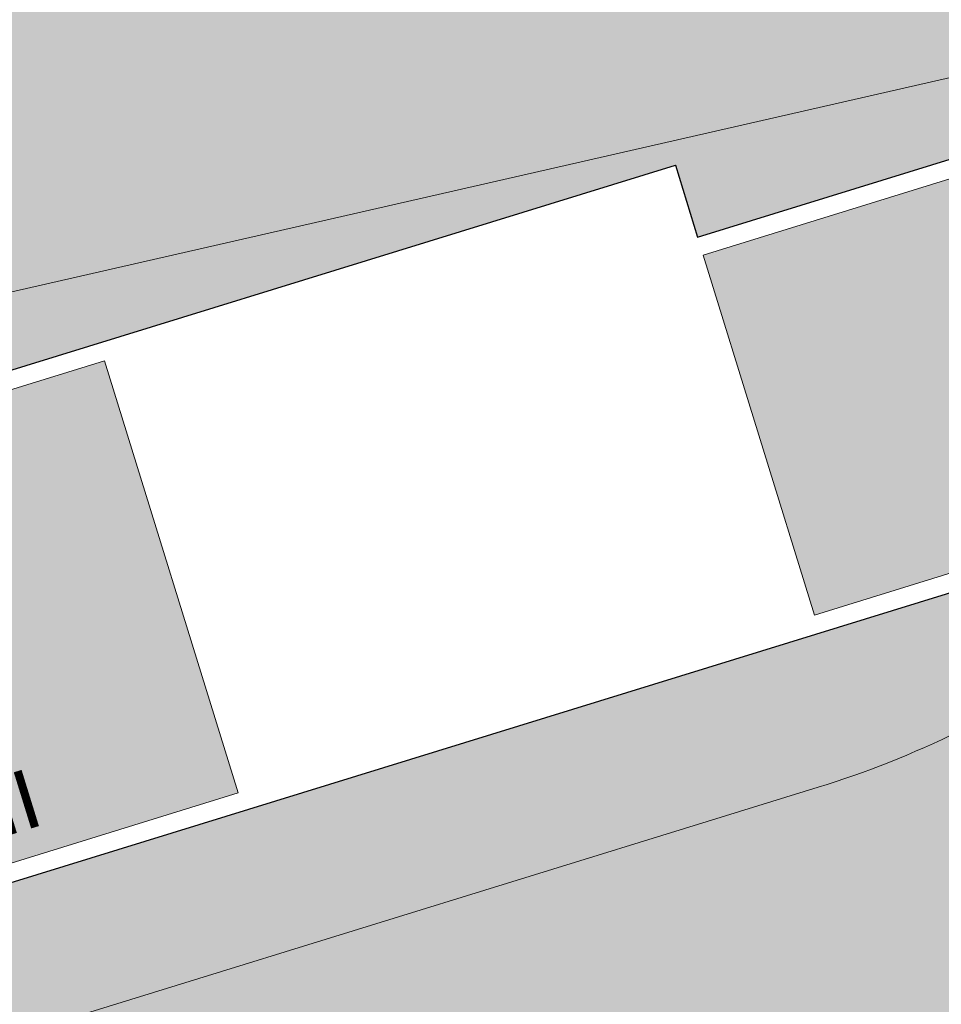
# Model space of a CAD drawing. Header units: metres. Extents: x -862 to 1262, y -354 to 644.
# Tile 263 of 315: x 182 to 206, y 10 to 37. Entities that reach past the tile are written whole.
import ezdxf

# ---------------------------------------------------------------- set-up
doc = ezdxf.new("R2010")
doc.units = ezdxf.units.M
doc.header["$LTSCALE"] = 0.5
doc.set_wipeout_variables(frame=1)
doc.layers.add('BPR_Verkehr_220520', color=7, linetype='Continuous')
doc.layers.add('DZH_Baufelder Ost_220610', color=7, linetype='Continuous')
doc.styles.add('Calibri Light', font='calibril.ttf')

# ---------------------------------------------------------------- blocks, each defined once
blk = doc.blocks.new('Slab (2D)-9')
at = {"color": 255, "linetype": 'Continuous', "lineweight": 9, "transparency": 33554687}
blk.add_wipeout([(199.58224599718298, -105.15345769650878), (216.7806166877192, -99.84157991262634), (217.37082533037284, -101.7525099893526), (225.01454563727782, -99.3916754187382), (228.26069317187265, -109.90179084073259), (203.41860217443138, -117.5745031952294)], dxfattribs=at)
at = {"color": 8, "linetype": 'Continuous', "lineweight": 9, "true_color": 0x777777, "transparency": 33554687, "flags": 128}
blk.add_lwpolyline([(199.582245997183, -105.1534576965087), (216.7806166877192, -99.8415799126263), (217.3708253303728, -101.7525099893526), (225.0145456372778, -99.39167541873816), (228.2606931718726, -109.9017908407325), (203.4186021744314, -117.5745031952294)], close=True, dxfattribs=at)
blk = doc.blocks.new('Slab (2D)-10')
at = {"color": 255, "linetype": 'Continuous', "lineweight": 9, "transparency": 33554687}
blk.add_wipeout([(193.8494557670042, -106.92408362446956), (216.78061668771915, -99.84157991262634), (217.3708253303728, -101.7525099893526), (225.0145456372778, -99.3916754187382), (228.26069317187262, -109.90179084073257), (197.6858119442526, -119.3451291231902), (194.4396644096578, -108.83501370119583)], dxfattribs=at)
at = {"color": 8, "linetype": 'Continuous', "lineweight": 9, "true_color": 0x777777, "transparency": 33554687, "flags": 128}
blk.add_lwpolyline([(193.8494557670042, -106.9240836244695), (216.7806166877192, -99.8415799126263), (217.3708253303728, -101.7525099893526), (225.0145456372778, -99.39167541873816), (228.2606931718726, -109.9017908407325), (197.6858119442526, -119.3451291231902), (194.4396644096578, -108.8350137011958)], close=True, dxfattribs=at)
at = {"color": 255, "linetype": 'Continuous', "lineweight": 9, "transparency": 33554687}
blk.add_wipeout([(193.8494557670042, -106.92408362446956), (216.78061668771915, -99.84157991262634), (217.3708253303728, -101.7525099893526), (225.0145456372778, -99.3916754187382), (228.26069317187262, -109.90179084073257), (197.6858119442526, -119.3451291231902), (194.4396644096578, -108.83501370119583)], dxfattribs=at)
at = {"color": 8, "linetype": 'Continuous', "lineweight": 9, "true_color": 0x777777, "transparency": 33554687, "flags": 128}
blk.add_lwpolyline([(193.8494557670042, -106.9240836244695), (216.7806166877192, -99.8415799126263), (217.3708253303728, -101.7525099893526), (225.0145456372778, -99.39167541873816), (228.2606931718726, -109.9017908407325), (197.6858119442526, -119.3451291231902), (194.4396644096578, -108.8350137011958)], close=True, dxfattribs=at)
blk = doc.blocks.new('Group-4')
at = {"color": 8, "true_color": 0x777777, "transparency": 33554687}
blk.add_blockref('Slab (2D)-9', (0, 0), dxfattribs=at)
blk.add_blockref('Slab (2D)-10', (0, 0), dxfattribs=at)
at = {"color": 255, "linetype": 'Continuous', "lineweight": 25, "transparency": 33554687}
blk.add_wipeout([(193.8494557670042, -106.92408362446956), (216.78061668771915, -99.84157991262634), (217.3708253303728, -101.7525099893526), (225.0145456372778, -99.3916754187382), (228.26069317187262, -109.90179084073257), (197.6858119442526, -119.3451291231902), (194.4396644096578, -108.83501370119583), (194.4396644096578, -108.83501370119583)], dxfattribs=at)
at = {"linetype": 'Continuous', "lineweight": 0, "true_color": 0xfbf8f0, "transparency": 33554661}
for points in [[(224.6843652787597, -100.0169600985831), (227.6354084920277, -109.5716104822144), (220.4694207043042, -111.7848928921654), (217.5183774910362, -102.2302425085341)], [(201.6407282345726, -105.0409815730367), (205.1819800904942, -116.5065620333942), (198.0159923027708, -118.7198444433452), (194.4747404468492, -107.2542639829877)]]:
    blk.add_hatch(color=7, dxfattribs=at).paths.add_polyline_path(points)
at = {"color": 7, "linetype": 'Continuous', "lineweight": 25, "transparency": 33554687, "flags": 128}
blk.add_lwpolyline([(193.8494557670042, -106.9240836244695), (216.7806166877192, -99.8415799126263), (217.3708253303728, -101.7525099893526), (225.0145456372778, -99.39167541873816), (228.2606931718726, -109.9017908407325), (197.6858119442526, -119.3451291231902), (194.4396644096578, -108.8350137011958), (194.4396644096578, -108.8350137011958)], close=True, dxfattribs=at)
at = {"color": 9, "linetype": 'Continuous', "lineweight": 9, "transparency": 33554661, "flags": 128}
for points in [[(224.6843652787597, -100.0169600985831), (227.6354084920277, -109.5716104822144), (220.4694207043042, -111.7848928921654), (217.5183774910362, -102.2302425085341)], [(201.6407282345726, -105.0409815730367), (205.1819800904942, -116.5065620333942), (198.0159923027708, -118.7198444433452), (194.4747404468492, -107.2542639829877)]]:
    blk.add_lwpolyline(points, close=True, dxfattribs=at)
at = {"color": 7, "transparency": 33554687, "insert": (198.9795518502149, -116.8523239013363), "char_height": 1.559479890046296, "width": 3, "attachment_point": 5, "rotation": 17.163793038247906, "line_spacing_factor": 1.163780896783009, "style": 'Calibri Light'}
blk.add_mtext('III', dxfattribs=at)

msp = doc.modelspace()

# ---------------------------------------------------------------- hatches: boundary and pattern name
at = {"layer": 'DZH_Baufelder Ost_220610', "linetype": 'Continuous', "lineweight": 0, "true_color": 0xfff9e0, "transparency": 33554687}
h = msp.add_hatch(color=7, dxfattribs=at)
h.paths.add_polyline_path([(121.0956674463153, 15.58191771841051), (210.4425111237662, 35.99982567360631), (208.8841612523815, 42.81778668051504), (184.0850216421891, 37.14889204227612), (176.1761310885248, 71.75745277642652), (173.2512112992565, 71.08891735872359), (177.6858729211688, 51.68675976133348), (116.0590799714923, 37.6010081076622)])
h.paths.add_polyline_path([(169.5810136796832, 28.71421663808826), (122.5927569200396, 17.97432764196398), (118.4520743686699, 36.09386261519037), (118.4507506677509, 36.09608415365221), (165.4351292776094, 46.83062343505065)])
at = {"layer": 'DZH_Baufelder Ost_220610', "linetype": 'Continuous', "lineweight": 0, "true_color": 0xdce9e4, "transparency": 33554687}
h = msp.add_hatch(color=254, dxfattribs=at)
edge = h.paths.add_edge_path()
edge.add_arc((196.6882312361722, 26.61326644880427), 15.49999998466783, 357.5495836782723, 372.8746723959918)
edge.add_line((211.7985579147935, 30.06696406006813), (210.4425111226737, 35.99982567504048))
edge.add_line((210.4425111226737, 35.99982567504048), (175.3106024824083, 27.97133751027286))
edge.add_line((175.3106024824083, 27.97133751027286), (181.0179571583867, 9.492523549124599))
edge.add_line((181.0179571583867, 9.492523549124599), (199.8071084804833, 15.29572882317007))
edge.add_line((199.8071084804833, 15.29572882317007), (202.7532836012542, 16.20568259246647))
edge.add_line((202.7532836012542, 16.20568259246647), (202.9898537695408, 16.28001154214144))
edge.add_line((202.9898537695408, 16.28001154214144), (203.2256899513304, 16.35663748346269))
edge.add_line((203.2256899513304, 16.35663748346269), (203.4607698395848, 16.43555316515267))
edge.add_line((203.4607698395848, 16.43555316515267), (203.6950712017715, 16.51675112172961))
edge.add_line((203.6950712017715, 16.51675112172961), (203.9285718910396, 16.60022367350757))
edge.add_line((203.9285718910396, 16.60022367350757), (204.161249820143, 16.68596293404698))
edge.add_line((204.161249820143, 16.68596293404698), (204.3930829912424, 16.77396078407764))
edge.add_line((204.3930829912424, 16.77396078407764), (204.6240501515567, 16.86420717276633))
edge.add_line((204.6240501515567, 16.86420717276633), (204.6242545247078, 16.8635454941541))
edge.add_arc((195.3781939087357, 40.17000128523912), 25.07350231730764, 291.639055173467, 301.0349913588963)
edge.add_arc((201.6966632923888, 26.86770879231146), 10.51745918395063, 308.9272094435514, 354.2784296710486)
edge.add_line((212.1617256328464, 25.81917748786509), (212.1678451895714, 25.8185643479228))
edge.add_arc((196.6882859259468, 26.61326363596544), 15.49994522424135, 357.0610936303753, 357.5495854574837)
edge.add_line((212.1740579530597, 25.95056711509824), (212.1740579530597, 25.95056710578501))

# ---------------------------------------------------------------- linework, layer by layer
at = {"layer": 'DZH_Baufelder Ost_220610', "color": 255, "linetype": 'Continuous', "lineweight": 18, "transparency": 33554687, "elevation": -12285434.42021632, "flags": 128}
msp.add_lwpolyline([(212.1740579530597, 25.95056710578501, 0.06696815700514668), (211.7985579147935, 30.06696406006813), (210.4425111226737, 35.99982567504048), (175.3106024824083, 27.97133751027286), (181.0179571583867, 9.492523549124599), (199.8071084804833, 15.29572882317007), (202.7532836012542, 16.20568259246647), (202.9898537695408, 16.28001154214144), (203.2256899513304, 16.35663748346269), (203.4607698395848, 16.43555316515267), (203.6950712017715, 16.51675112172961), (203.9285718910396, 16.60022367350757), (204.161249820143, 16.68596293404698), (204.3930829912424, 16.77396078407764), (204.6240501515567, 16.86420717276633), (204.6242545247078, 16.8635454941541, 0.04102049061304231), (208.3051254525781, 18.68570564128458, 0.2005059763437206), (212.1617256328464, 25.81917748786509), (212.1678451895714, 25.8185643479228, 0.002131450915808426), (212.1740579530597, 25.95056711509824)], format="xyb", close=True, dxfattribs=at)
at = {"layer": 'DZH_Baufelder Ost_220610', "color": 252, "linetype": 'Continuous', "true_color": 0x8ea381, "transparency": 33554687}
for points in [[(116.8096615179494, 13.986973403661), (116.6759929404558, 14.57189451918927), (209.9912860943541, 35.28122125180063), (210.4425156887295, 35.99980570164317)], [(116.6759929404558, 14.57189451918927), (116.8096615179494, 13.986973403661), (210.4425156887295, 35.99980570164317), (209.9912860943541, 35.28122125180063)], [(201.1027143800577, 16.32385530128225), (201.2797715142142, 15.75057459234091), (104.6429030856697, -13.46765430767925), (104.8199602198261, -14.04093501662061)], [(201.2797715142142, 15.75057459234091), (201.1027143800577, 16.32385530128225), (104.8199602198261, -14.04093501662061), (104.6429030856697, -13.46765430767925)]]:
    msp.add_solid(points, dxfattribs=at)

# ---------------------------------------------------------------- next in the draw order: block references
at = {"layer": 'DZH_Baufelder Ost_220610', "color": 7, "transparency": 33554687}
msp.add_blockref('Group-4', (-17.81744829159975, 132.5597140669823), dxfattribs=at)

# ---------------------------------------------------------------- next in the draw order: hatches: boundary and pattern name
at = {"layer": 'BPR_Verkehr_220520', "linetype": 'Continuous', "lineweight": 0, "true_color": 0xe4e6e5, "transparency": 33554687}
h = msp.add_hatch(color=254, dxfattribs=at)
h.paths.add_polyline_path([(129.8888413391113, 352.2296692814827), (123.0704366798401, 350.6455571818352), (123.2401628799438, 349.9150142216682), (123.3928459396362, 348.746070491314), (123.3140201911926, 347.5698357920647), (123.0067285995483, 346.4317174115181), (122.4828338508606, 345.3756511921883), (121.7625603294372, 344.4424054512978), (120.873713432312, 343.6680071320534), (119.8506061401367, 343.0823510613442), (118.7327344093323, 342.7080458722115), (117.7787714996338, 342.490002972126), (119.2540749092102, 336.1399374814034), (119.2544059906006, 336.1400144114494), (120.3667862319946, 336.1977263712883), (121.4706654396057, 336.048826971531), (122.5279990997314, 335.698447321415), (123.5023467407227, 335.1586631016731), (124.3601280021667, 334.4480776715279), (125.0717798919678, 333.5911809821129), (125.6127757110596, 332.6175055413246), (125.9644703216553, 331.5606085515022), (129.3816463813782, 316.8522497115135), (129.4180068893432, 316.6849518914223), (129.449579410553, 316.5166847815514), (129.4763382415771, 316.3475853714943), (129.4982616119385, 316.1777913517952), (129.5153316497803, 316.0074409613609), (129.5275344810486, 315.8366728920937), (129.5348601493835, 315.6656261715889), (129.5373027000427, 315.4944400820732), (129.4525672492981, 314.48962896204), (129.2007542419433, 313.5131988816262), (128.7889761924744, 312.5927292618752), (128.2288638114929, 311.7542189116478), (127.5362375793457, 311.0213516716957), (126.7306608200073, 310.4148275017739), (125.834887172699, 309.9517777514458), (124.8742179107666, 309.6452813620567), (122.9621114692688, 309.2082400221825), (124.0316436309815, 304.5289130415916), (128.9268768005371, 305.6477938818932), (130.0910009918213, 305.7961429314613), (131.2617345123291, 305.715059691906), (132.3942915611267, 305.4076414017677), (133.4453457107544, 304.8856484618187), (134.3746884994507, 304.1690499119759), (135.1467675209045, 303.285259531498), (135.7320466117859, 302.2680870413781), (136.1081356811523, 301.1564448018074), (150.2133815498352, 240.4440279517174), (150.6787100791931, 238.8675387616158), (151.3256066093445, 237.3564551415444), (152.1451537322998, 235.9316073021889), (153.1260540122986, 234.6126366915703), (154.2547858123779, 233.4177252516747), (155.5157896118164, 232.3633447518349), (156.891682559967, 231.464029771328), (158.3634980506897, 230.7321773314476), (161.1437905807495, 229.5478214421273), (163.0431011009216, 228.6028701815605), (164.8180471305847, 227.4410268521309), (166.4439749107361, 226.0784292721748), (167.8983005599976, 224.534003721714), (169.1608236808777, 222.82920206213), (170.2140080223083, 220.9877037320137), (171.0432250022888, 219.0350868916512), (171.6369569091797, 216.9984731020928), (177.4751859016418, 191.4555459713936), (177.4771743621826, 191.4560004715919), (182.8227137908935, 168.0594928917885), (182.9711430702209, 166.8926901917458), (182.8890884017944, 165.7193501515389), (182.5797031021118, 164.5845635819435), (182.0548766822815, 163.5319397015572), (181.3347779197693, 162.6019302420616), (180.4470798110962, 161.8302749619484), (179.4258960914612, 161.2466281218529), (178.3104702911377, 160.8734189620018), (176.8481806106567, 160.5391901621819), (177.9177127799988, 155.859863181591), (181.817151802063, 156.7511399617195), (182.9839551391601, 156.8995656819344), (184.157294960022, 156.8175119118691), (185.2920814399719, 156.5081273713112), (186.3447053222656, 155.9833015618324), (187.2747147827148, 155.263203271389), (188.0463700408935, 154.3755055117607), (188.6300167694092, 153.3543220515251), (189.003225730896, 152.2388964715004), (203.0853994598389, 90.62775801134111), (203.2338287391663, 89.46095529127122), (203.1517740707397, 88.28761526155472), (202.8423887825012, 87.1528286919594), (202.3175623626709, 86.1002048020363), (201.5974636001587, 85.17019535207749), (200.7097654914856, 84.39854006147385), (199.6885817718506, 83.81489322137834), (198.573155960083, 83.44168406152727), (193.6988569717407, 82.32758803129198), (194.7683891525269, 77.64826106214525), (197.2055387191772, 78.20530909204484), (198.3723420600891, 78.35373480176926), (199.545681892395, 78.27168103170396), (200.680468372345, 77.96229649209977), (201.7330922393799, 77.43747068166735), (202.6631017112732, 76.7173723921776), (203.4347569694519, 75.82967463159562), (204.0184037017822, 74.80849117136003), (204.3916126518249, 73.69306559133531), (214.235707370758, 30.62401208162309), (214.3600032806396, 30.03503026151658), (214.4645357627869, 29.44222167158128), (214.5491878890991, 28.84624930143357), (214.6138650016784, 28.24777964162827), (214.6584947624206, 27.64748201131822), (214.6830272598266, 27.0460277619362), (214.6874350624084, 26.44408954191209), (214.6717145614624, 25.8423404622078), (214.6709995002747, 25.82583733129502), (214.6702693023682, 25.80933486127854), (214.6695239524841, 25.79283307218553), (214.6687634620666, 25.77633197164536), (214.6679878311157, 25.75983158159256), (214.6671970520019, 25.74333190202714), (214.6663911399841, 25.72683296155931), (214.6655701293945, 25.71033476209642), (214.6641862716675, 25.71042465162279), (214.5511089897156, 24.75801415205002), (214.3373227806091, 23.82304481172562), (214.0252554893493, 22.91613454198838), (213.6184510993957, 22.04758264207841), (213.121529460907, 21.227252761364), (212.5401338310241, 20.46446095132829), (211.880866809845, 19.76786981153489), (211.1512170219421, 19.1453879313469), (210.666692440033, 18.78328665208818), (210.1741777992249, 18.43213037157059), (209.6739202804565, 18.09209533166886), (209.1661709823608, 17.76335219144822), (208.6511847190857, 17.4460659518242), (208.1292199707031, 17.1403958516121), (207.6005387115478, 16.8464953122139), (207.0654062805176, 16.56451183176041), (206.8128348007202, 16.43668282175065), (206.5589370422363, 16.31150885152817), (206.3037408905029, 16.18900368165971), (206.0472743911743, 16.06918076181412), (205.7895657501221, 15.9520532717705), (205.5306432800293, 15.83763409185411), (205.2705354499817, 15.72593578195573), (205.0092708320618, 15.61697063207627), (206.5649884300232, 10.57999330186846), (209.1447440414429, 11.37677497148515), (234.1796132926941, 19.10902869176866), (233.4162477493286, 21.5948745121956), (232.8557515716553, 23.40989007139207), (232.8586126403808, 23.41077374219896), (226.3927241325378, 21.41372354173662), (225.7248805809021, 21.26856367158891), (225.0420743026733, 21.23920986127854), (224.3642375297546, 21.3265218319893), (223.7111583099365, 21.5279506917), (223.1019019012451, 21.83761614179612), (222.5542542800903, 22.24647816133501), (222.0842028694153, 22.74260086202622), (221.7054698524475, 23.31150099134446), (221.6337914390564, 23.46510921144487), (221.5664807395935, 23.62068090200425), (221.5035916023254, 23.77809195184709), (221.4451742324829, 23.93721672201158), (221.3912752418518, 24.09792820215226), (221.3419376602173, 24.26009813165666), (221.2972008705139, 24.42359706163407), (221.2571005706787, 24.58829450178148), (209.7756234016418, 74.82108522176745), (209.6271941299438, 75.98788792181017), (209.709248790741, 77.16122796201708), (210.0186340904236, 78.2960145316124), (210.5434605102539, 79.34863841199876), (211.2635592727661, 80.27864787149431), (212.1512573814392, 81.05030316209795), (213.1724411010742, 81.63394999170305), (214.2878669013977, 82.00715916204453), (219.1621658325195, 83.121255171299), (218.716527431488, 85.07097474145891), (218.6162587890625, 85.50966164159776), (218.1371975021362, 87.60561018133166), (215.7000479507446, 87.04856216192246), (214.5332446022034, 86.90013645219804), (213.3599047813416, 86.98219022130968), (212.2251183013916, 87.29157476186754), (211.1724944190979, 87.81640057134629), (210.2424849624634, 88.53649886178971), (209.4708297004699, 89.42419662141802), (208.8871829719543, 90.44538008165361), (208.5139740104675, 91.56080566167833), (194.2981088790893, 153.756860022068), (194.149679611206, 154.9236627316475), (194.2317342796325, 156.097002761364), (194.5411195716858, 157.231789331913), (195.0659459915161, 158.2844132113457), (195.7860447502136, 159.2144226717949), (196.6737428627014, 159.9860779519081), (197.6949265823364, 160.5697247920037), (198.8103523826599, 160.9429339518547), (201.2475018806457, 161.4999819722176), (200.8018634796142, 163.4497015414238), (200.2225335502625, 165.9843369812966), (195.3482346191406, 164.8702409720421), (194.1814312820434, 164.7218152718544), (193.0080914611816, 164.8038690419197), (191.8733049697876, 165.1132535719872), (190.8206811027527, 165.6380793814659), (189.8906716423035, 166.3581776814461), (189.1190163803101, 167.2458754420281), (188.5353696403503, 168.2670588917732), (188.1621606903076, 169.3824844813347), (175.8888229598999, 223.0797567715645), (175.3726903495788, 224.9397544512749), (174.6879509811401, 226.7445027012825), (173.8403901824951, 228.4787532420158), (172.8371689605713, 230.1278534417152), (171.6867635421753, 231.6778700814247), (170.3988936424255, 233.1157071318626), (168.9844404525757, 234.4292163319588), (167.4553587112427, 235.6073056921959), (167.0044373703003, 235.9141455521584), (166.5456994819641, 236.2091714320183), (166.079454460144, 236.4921843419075), (165.6060168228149, 236.76299336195), (165.1257059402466, 237.0214158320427), (164.638845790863, 237.2672774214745), (164.1457648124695, 237.5004122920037), (163.6467955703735, 237.7206631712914), (163.1823596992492, 237.918504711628), (161.5002848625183, 238.754907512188), (159.9278357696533, 239.7826960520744), (158.4866885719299, 240.9877023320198), (157.1967093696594, 242.3533154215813), (156.075680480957, 243.8607104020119), (155.1390552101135, 245.4891079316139), (154.3997448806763, 247.2160606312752), (153.8679408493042, 249.0177625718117), (141.4654507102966, 302.4011036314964), (141.4654543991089, 302.4011044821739)])
h.paths.add_polyline_path([(130.0722898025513, 333.5218796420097), (130.2678940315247, 333.5089030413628), (130.4572081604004, 333.4580152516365), (130.6329569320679, 333.3711718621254), (130.7883864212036, 333.2517102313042), (130.9175235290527, 333.1042212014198), (131.0154055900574, 332.9343727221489), (131.0782710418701, 332.748691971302), (134.2731903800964, 318.9969802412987), (134.4393483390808, 318.2817958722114), (134.4647813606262, 318.087418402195), (134.4518045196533, 317.891814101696), (134.4009165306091, 317.7024999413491), (134.314072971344, 317.5267511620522), (134.19461120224, 317.3713216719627), (134.0471220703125, 317.2421845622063), (133.8772735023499, 317.1443024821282), (133.6915926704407, 317.0814369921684), (133.4972150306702, 317.0560049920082), (133.3016108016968, 317.0689815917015), (133.112296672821, 317.1198693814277), (132.9365479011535, 317.2067127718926), (132.7811184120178, 317.3261744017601), (132.651981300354, 317.4736634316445), (132.5540992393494, 317.643511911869), (132.4912337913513, 317.8291926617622), (129.1301564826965, 332.2960887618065), (129.1047234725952, 332.4904662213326), (129.117700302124, 332.6860705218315), (129.1685883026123, 332.8753846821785), (129.2554318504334, 333.0511334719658), (129.3748936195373, 333.2065629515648), (129.5223827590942, 333.3357000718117), (129.6922313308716, 333.4335821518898), (129.8779121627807, 333.4964476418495)])
at = {"layer": 'BPR_Verkehr_220520', "linetype": 'Continuous', "lineweight": 0, "true_color": 0xece5cf, "transparency": 33554687}
h = msp.add_hatch(color=254, dxfattribs=at)
edge = h.paths.add_edge_path()
edge.add_line((194.7683891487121, 77.64826106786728), (194.2809592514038, 77.5368514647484))
edge.add_line((194.2809592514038, 77.5368514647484), (194.7683892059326, 77.64826108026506))
edge.add_line((194.7683892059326, 77.64826108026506), (195.1248999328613, 76.08848542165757))
edge.add_line((195.1248999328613, 76.08848542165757), (196.5871896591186, 76.42271423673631))
edge.add_arc((197.5898760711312, 72.03584519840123), 4.500000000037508, 12.87467249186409, 102.87467249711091, ccw=False)
edge.add_line((201.9767451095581, 73.03853161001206), (211.7985579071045, 30.06696407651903))
edge.add_line((211.7985579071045, 30.06696407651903), (211.7985579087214, 30.06696406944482))
edge.add_arc((196.6882312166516, 26.61326643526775), 15.50000000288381, -2.4504161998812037, 12.874672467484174, ccw=False)
edge.add_line((212.1740579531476, 25.95056712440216), (212.1740579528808, 25.95056711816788))
edge.add_arc((196.6882858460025, 26.61326375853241), 15.4999453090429, 357.06109318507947, 357.5495850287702, ccw=False)
edge.add_line((212.1678451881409, 25.81856434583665), (212.1617256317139, 25.81917748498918))
edge.add_arc((201.6966632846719, 26.86770878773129), 10.51745919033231, 308.9272095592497, 354.2784296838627, ccw=False)
edge.add_line((208.305125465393, 18.6857056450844), (208.3051254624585, 18.68570564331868))
edge.add_arc((195.3781939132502, 40.17000132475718), 25.07350235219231, 291.6390551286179, 301.03499132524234, ccw=False)
edge.add_line((204.6242545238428, 16.86354549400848), (204.6242545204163, 16.8635454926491))
edge.add_line((204.6242545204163, 16.8635454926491), (205.0092708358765, 15.61697063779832))
edge.add_line((205.0092708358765, 15.61697063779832), (205.0092708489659, 15.6169706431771))
edge.add_arc((194.7469062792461, 40.59063422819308), 26.99999998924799, 292.3391074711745, 297.1447941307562)
edge.add_line((207.0654062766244, 16.56451183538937), (207.065406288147, 16.56451184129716))
edge.add_arc((194.7469062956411, 40.59063422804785), 26.99999998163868, 297.1447941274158, 307.4137930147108)
edge.add_line((211.1512170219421, 19.14538793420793), (211.1512170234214, 19.14538793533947))
edge.add_arc((205.6831134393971, 26.29380336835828), 9.000000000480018, 307.4137930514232, 356.2834900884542)
edge.add_line((214.6641862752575, 25.71042465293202), (214.6641862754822, 25.71042465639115))
edge.add_arc((205.6831397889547, 26.29380167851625), 8.999973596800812, 356.2834899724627, 357.1246748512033)
edge.add_line((214.6717828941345, 25.84233753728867), (214.6717145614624, 25.84234046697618))
edge.add_line((214.6717145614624, 25.84234046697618), (214.6717145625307, 25.84234049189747))
edge.add_arc((196.6882312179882, 26.61326643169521), 18.0000000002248, 357.5453156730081, 372.8746724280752)
edge.add_line((214.2357073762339, 30.62401205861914), (214.235707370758, 30.62401208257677))
edge.add_line((214.235707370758, 30.62401208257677), (204.3916125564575, 73.69306557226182))
edge.add_arc((198.5424538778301, 72.35615041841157), 5.99999994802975, 12.87467200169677, 102.8746720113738)
edge.add_line((197.2055387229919, 78.20530909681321), (194.7683891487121, 77.64826106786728))
h = msp.add_hatch(color=254, dxfattribs=at)
h.paths.add_polyline_path([(354.6312050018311, 56.31163035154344), (337.8042767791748, 51.11447605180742), (338.3944854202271, 49.20354598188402), (336.4835553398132, 48.61333734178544), (335.8933467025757, 50.52426742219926), (323.4722351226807, 46.68789082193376), (324.0624437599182, 44.77696074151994), (322.1515136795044, 44.18675210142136), (321.5613050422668, 46.09768218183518), (309.140325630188, 42.26134641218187), (309.7305342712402, 40.35041634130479), (307.8196041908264, 39.76020770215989), (307.2293955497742, 41.67113778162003), (294.8083500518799, 37.83478159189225), (295.3985587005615, 35.92385152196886), (293.4876286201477, 35.33364288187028), (292.8974199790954, 37.24457296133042), (280.4763744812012, 33.40821677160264), (281.0665831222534, 31.49728670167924), (279.155653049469, 30.90707806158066), (278.5654444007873, 32.81800813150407), (266.1443988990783, 28.98165195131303), (266.7346075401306, 27.07072188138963), (264.8236774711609, 26.48051324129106), (264.2334688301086, 28.39144331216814), (251.8124233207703, 24.55508713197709), (252.4026319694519, 22.64415706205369), (250.4917018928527, 22.0539484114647), (249.9014932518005, 23.96487849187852), (237.4804477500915, 20.12852231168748), (238.0706563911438, 18.21759224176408), (236.1597263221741, 17.62738359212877), (235.5695176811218, 19.53831367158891), (233.8974538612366, 19.02188111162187), (209.1447440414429, 11.37677497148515), (204.6062851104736, 9.975029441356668), (205.1964937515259, 8.064099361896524), (203.2855636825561, 7.473890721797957), (202.6953550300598, 9.384820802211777), (206.5649884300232, 10.57999330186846), (204.6240501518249, 16.86420717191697), (204.3930829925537, 16.77396078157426), (204.1612498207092, 16.68596293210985), (203.9285718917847, 16.60022367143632), (203.6950712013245, 16.51675112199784), (203.4607698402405, 16.43555316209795), (203.2256899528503, 16.35663748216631), (202.9898537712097, 16.28001154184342), (202.7532835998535, 16.20568259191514), (199.8071084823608, 15.29572882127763), (103.8947644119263, -14.32769648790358), (102.960999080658, -13.78556749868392), (95.16729985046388, 21.19988300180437), (95.71234605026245, 18.58484048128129), (96.18555252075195, 15.95584862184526), (96.58656068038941, 13.31488005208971), (96.91506953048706, 10.66391712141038), (97.17083248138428, 8.004949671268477), (97.35365755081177, 5.339973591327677), (97.4634075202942, 2.670989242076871), (97.5, -8.106212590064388e-09), (97.49917307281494, -0.4008627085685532), (97.49669821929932, -0.801718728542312), (97.4925754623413, -1.202561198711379), (97.48680488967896, -1.603383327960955), (97.47938658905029, -2.004178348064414), (97.47032069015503, -2.404939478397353), (97.45960734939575, -2.805659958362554), (97.44724674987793, -3.206332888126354), (97.44724684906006, -3.206329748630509), (97.4467483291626, -3.22144342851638), (97.44624747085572, -3.236557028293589), (97.44574426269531, -3.251670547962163), (97.44523870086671, -3.266783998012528), (97.44473080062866, -3.28189736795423), (97.44422056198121, -3.297010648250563), (97.44370798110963, -3.312123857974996), (97.44319305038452, -3.327236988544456), (97.44319297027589, -3.3272392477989), (97.42661787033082, -3.830991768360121), (97.42469844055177, -3.830687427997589), (97.21632052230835, -7.299919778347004), (96.89073065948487, -10.76011998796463), (96.44830138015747, -14.20732908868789), (95.88953889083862, -17.6376029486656), (95.21508249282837, -21.04701679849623), (94.42570386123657, -24.43166975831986), (93.52230619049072, -27.7876892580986), (92.50592307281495, -31.11123552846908), (95.02773081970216, -28.06480238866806), (356.264608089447, 52.64967823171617)])
h.paths.add_polyline_path([(118.6144316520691, -16.58435947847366), (119.2046403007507, -18.4952895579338), (117.2937102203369, -19.08549819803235), (116.7035015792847, -17.17456811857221)])
h.paths.add_polyline_path([(132.9464072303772, -12.15779465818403), (133.5366158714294, -14.06872473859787), (131.6256858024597, -14.65893337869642), (131.0354771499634, -12.74800329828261)])
h.paths.add_polyline_path([(147.2783828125, -7.731229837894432), (147.8685914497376, -9.642159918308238), (145.9576613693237, -10.23236855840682), (145.3674527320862, -8.321438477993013)])
h.paths.add_polyline_path([(161.610358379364, -3.304665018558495), (162.2005670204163, -5.215595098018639), (160.2896369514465, -5.80580373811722), (159.6994283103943, -3.894873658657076)])
h.paths.add_polyline_path([(175.9423339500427, 1.121899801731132), (176.5325426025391, -0.7890302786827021), (174.6216125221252, -1.379238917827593), (174.031403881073, 0.5316911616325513)])
h.paths.add_polyline_path([(190.2743095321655, 5.548464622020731), (190.8645181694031, 3.637534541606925), (188.9535881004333, 3.047325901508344), (188.3633794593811, 4.958255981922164)])
at = {"layer": 'DZH_Baufelder Ost_220610', "linetype": 'Continuous', "lineweight": 0, "true_color": 0x8ea381, "transparency": 33554687}
h = msp.add_hatch(color=252, dxfattribs=at)
edge = h.paths.add_edge_path()
edge.add_arc((187.6543541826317, 59.86734483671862), 46.17295111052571, 287.1632474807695, 294.53976100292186, ccw=False)
edge.add_line((201.2797715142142, 15.75057459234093), (201.1027143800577, 16.32385530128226))
edge.add_arc((187.6543541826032, 59.86734483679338), 45.57295111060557, 287.1632474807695, 294.5397610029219)
edge.add_line((206.5819227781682, 18.41084932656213), (206.831117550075, 17.86504536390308))
h = msp.add_hatch(color=252, dxfattribs=at)
edge = h.paths.add_edge_path()
edge.add_arc((187.6543541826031, 59.86734483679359), 45.5729511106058, 287.16324748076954, 294.5397610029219, ccw=False)
edge.add_line((201.1027143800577, 16.32385530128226), (201.2797715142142, 15.7505745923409))
edge.add_arc((187.6543541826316, 59.86734483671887), 46.17295111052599, 287.1632474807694, 294.5397610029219)
edge.add_line((206.831117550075, 17.86504536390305), (206.5819227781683, 18.41084932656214))

doc.saveas('drawing.dxf')
